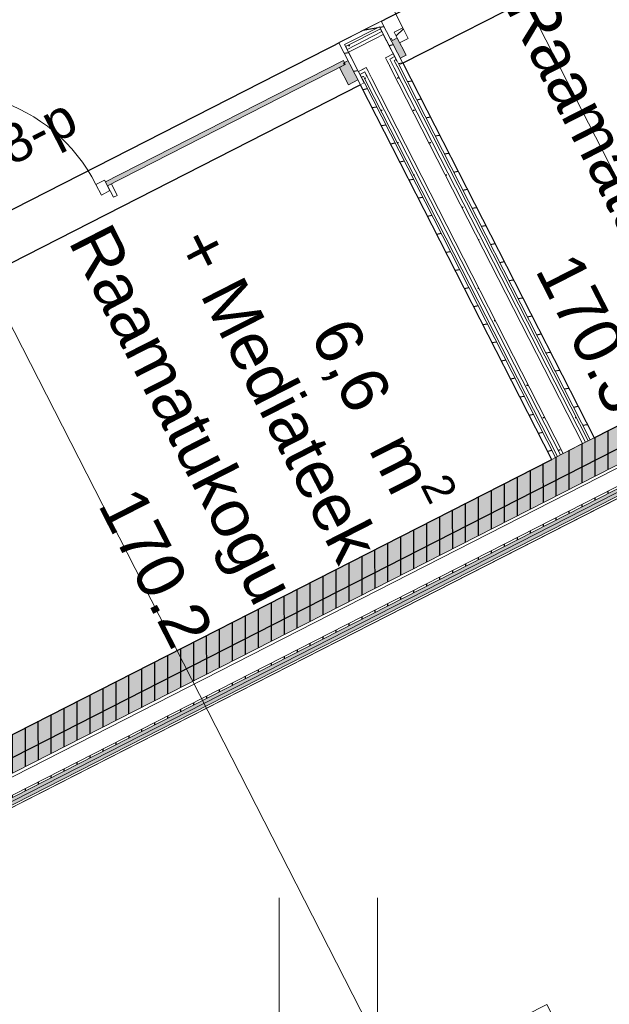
# Model space of a CAD drawing. Header units: metres. Extents: x 538891 to 1080079, y 6588829 to 13178720.
# Tile 451 of 656: x 539918.37 to 539921.11, y 6589175.6 to 6589180.17. Entities that reach past the tile are written whole.
import ezdxf

# ---------------------------------------------------------------- set-up
doc = ezdxf.new("R2010")
doc.units = ezdxf.units.M
doc.header["$LTSCALE"] = 0.4
doc.linetypes.add('DASHED', pattern=[52.916667, 26.458333, -26.458333])
doc.linetypes.add('Triple Dashed', pattern=[92.604163, 66.145831, -26.458332])
doc.layers.add('AR', color=7, linetype='Continuous')
doc.layers.add('GEO', color=7, linetype='Continuous')
doc.styles.add('Arial', font='arial.ttf')
pattern_1 = [(45, (0, 0), (-0.176776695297, 0.176776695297), []), (45, (-0.03536, 0.03536), (-0.176776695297, 0.176776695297), []), (45, (-0.0707, 0.0707), (-0.176776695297, 0.176776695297), [])]
pattern_2 = [(0, (0, 0), (0, 0.075), [1e-05, -0.07499])]
pattern_3 = [(90, (0, 0), (-0.06, 0), [])]
pattern_4 = [(10, (0, 0), (-0.015628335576, 0.0886326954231), [])]

# ---------------------------------------------------------------- blocks, each defined once
blk = doc.blocks.new('HEIN')
at = {"color": 7, "linetype": 'Continuous', "lineweight": 9}
for p, q in [((-0.4551, 0.7611), (-0.4551, -0.7611)), ((0.4551, 0.7611), (0.4551, -0.7611))]:
    blk.add_line(p, q, dxfattribs=at)

msp = doc.modelspace()

# ---------------------------------------------------------------- hatches: boundary and pattern name
at = {"layer": 'AR', "linetype": 'Continuous', "lineweight": 0}
msp.add_hatch(color=7, dxfattribs=at).paths.add_polyline_path([(539919.8966, 6589179.8679), (539919.9411, 6589179.8906), (539919.8957, 6589179.9797), (539919.8734, 6589179.9683), (539919.878, 6589179.9594), (539919.8557, 6589179.948)])

# ---------------------------------------------------------------- linework, layer by layer
at = {"layer": 'AR', "color": 7, "linetype": 'Continuous', "lineweight": 9}
for p, q in [((539920.1493, 6589180.1317), (539919.7902, 6589180.8353)), ((539919.8734, 6589179.9683), (539919.8957, 6589179.9797)), ((539919.8734, 6589179.9683), (539919.878, 6589179.9594)), ((539919.8957, 6589179.9797), (539919.9411, 6589179.8906)), ((539920.1192, 6589179.9816), (539920.1638, 6589180.0043)), ((539919.8557, 6589179.948), (539919.878, 6589179.9594)), ((539919.8557, 6589179.948), (539919.8966, 6589179.8679)), ((539919.8966, 6589179.8679), (539919.9411, 6589179.8906))]:
    msp.add_line(p, q, dxfattribs=at)
at = {"layer": 'AR', "color": 41, "linetype": 'Continuous', "lineweight": 25, "true_color": 0xecd9a6, "flags": 128}
for points in [[(539914.5975, 6589177.3813), (539922.0172, 6589181.1683), (539921.3942, 6589182.3889), (539921.1807, 6589182.2799), (539920.9988, 6589182.6362), (539921.2124, 6589182.7452), (539918.7711, 6589187.5282), (539918.5576, 6589187.4192), (539918.3757, 6589187.7755), (539918.5893, 6589187.8845), (539916.048, 6589192.8634), (539912.7248, 6589199.3744), (539905.2964, 6589195.5829), (539913.9661, 6589178.5976), (539913.9747, 6589178.602)], [(539921.0351, 6589178.2311), (539923.0036, 6589179.2358), (539922.1176, 6589180.9715), (539920.1491, 6589179.9671)], [(539917.8152, 6589176.5877), (539920.8392, 6589178.1311), (539919.9531, 6589179.8671), (539916.9289, 6589178.3242)]]:
    msp.add_lwpolyline(points, close=True, dxfattribs=at)
at = {"layer": 'AR', "color": 7, "linetype": 'Continuous', "lineweight": 9, "flags": 128}
for points in [[(539914.5975, 6589177.3813), (539922.0172, 6589181.1683), (539921.3942, 6589182.3889), (539921.1807, 6589182.2799), (539920.9988, 6589182.6362), (539921.2124, 6589182.7452), (539918.7711, 6589187.5282), (539918.5576, 6589187.4192), (539918.3757, 6589187.7755), (539918.5893, 6589187.8845), (539916.048, 6589192.8634), (539912.7248, 6589199.3744), (539905.2964, 6589195.5829), (539913.9661, 6589178.5976), (539913.9747, 6589178.602)], [(539922.0176, 6589181.1674), (539921.3942, 6589182.3889), (539920.1118, 6589181.7344), (539919.93, 6589182.0907), (539916.0241, 6589180.0971), (539916.2059, 6589179.7408), (539913.8411, 6589178.5338), (539914.4646, 6589177.3123), (539916.6334, 6589178.4193), (539916.633, 6589178.4202), (539916.8289, 6589178.5202), (539916.8294, 6589178.5193), (539919.8533, 6589180.0627), (539919.8531, 6589180.0631), (539920.0491, 6589180.1631), (539920.0492, 6589180.1628)], [(539923.0035, 6589179.2358), (539922.117, 6589180.9727), (539920.1486, 6589179.9681), (539921.0351, 6589178.2311)], [(539921.0351, 6589178.2311), (539923.0036, 6589179.2358), (539922.1176, 6589180.9715), (539920.1491, 6589179.9671)], [(539919.8733, 6589179.9795), (539919.8824, 6589179.9617), (539918.7717, 6589179.3948), (539918.7626, 6589179.4126)], [(539920.8392, 6589178.1311), (539919.9526, 6589179.868), (539916.9287, 6589178.3246), (539917.8153, 6589176.5877), (539917.6193, 6589176.4877), (539916.7328, 6589178.2246), (539914.564, 6589177.1176), (539915.4505, 6589175.3807)], [(539917.8152, 6589176.5877), (539920.8392, 6589178.1311), (539919.9531, 6589179.8671), (539916.9289, 6589178.3242)], [(539922.211, 6589172.8697), (539925.4175, 6589174.5063), (539923.14, 6589178.9686), (539915.7115, 6589175.1772), (539916.5935, 6589173.4493), (539920.4235, 6589175.4041), (539920.8154, 6589175.6041)]]:
    msp.add_lwpolyline(points, close=True, dxfattribs=at)
at = {"layer": 'AR', "color": 7, "linetype": 'Continuous', "lineweight": 9, "true_color": 0xfdf3d0, "flags": 128}
msp.add_lwpolyline([(539922.211, 6589172.8697), (539925.4175, 6589174.5063), (539923.14, 6589178.9686), (539915.7115, 6589175.1772), (539916.5935, 6589173.4493), (539920.4235, 6589175.4041), (539920.8154, 6589175.6041)], close=True, dxfattribs=at)
at = {"layer": 'AR', "color": 7, "linetype": 'Continuous', "lineweight": 9}
msp.add_arc((539918.0232, 6589179.0464), 0.79, 27.0392, 117.0392, dxfattribs=at)
at = {"layer": 'AR', "color": 7, "linetype": 'Continuous', "true_color": 0xe2f3f5}
msp.add_solid([(539919.8733, 6589179.9795), (539918.7626, 6589179.4126), (539919.8824, 6589179.9617), (539918.7717, 6589179.3948)], dxfattribs=at)

# ---------------------------------------------------------------- block references
at = {"layer": 'GEO', "color": 8, "true_color": 0x7d7d7d, "xscale": 0.5, "yscale": 0.5, "zscale": 0.5}
msp.add_blockref('HEIN', (539919.8038, 6589175.7184), dxfattribs=at)

# ---------------------------------------------------------------- texts
at = {"layer": 'AR', "color": 7, "line_spacing_factor": 1.004016, "style": 'Arial'}
for s, insert, char_height, attachment_point, rotation in [('Raamatukogu', (539920.818, 6589180.3287), 0.22, 1, 297.0398), ('SU-148-p', (539917.6701, 6589179.2221), 0.18, 4, 27.0398), ('Raamatukogu', (539918.7924, 6589179.2417), 0.22, 1, 297.0398), ('+ Mediateek', (539919.2825, 6589179.232), 0.22, 1, 297.0398), ('170.3', (539920.9551, 6589179.1096), 0.22, 1, 297.0398), ('\\A1;6,6{\\H0.9851x; } m{\\H0.9851x;\\H0.6667x;\\S2 ^ ;}', (539919.9688, 6589178.8379), 0.22, 1, 297.0398), ('170.2', (539918.9294, 6589178.0226), 0.22, 1, 297.0398)]:
    msp.add_mtext(s, dxfattribs=dict(at, insert=insert, char_height=char_height, attachment_point=attachment_point, rotation=rotation))

# ---------------------------------------------------------------- next in the draw order: wipeouts: each hides what was drawn before it
at = {"color": 255, "linetype": 'Continuous', "lineweight": 5}
for points in [[(539919.8794, 6589180.0541), (539920.0404, 6589180.1362), (539920.0313, 6589180.154), (539919.8703, 6589180.0719)], [(539920.1342, 6589180.0622), (539920.1743, 6589180.0827), (539920.1493, 6589180.1317), (539920.1092, 6589180.1112)], [(539919.9709, 6589179.8762), (539919.9618, 6589179.8941), (539919.9612, 6589179.8937), (539919.9703, 6589179.8759)], [(539918.767, 6589179.426), (539918.7269, 6589179.4056), (539918.7519, 6589179.3566), (539918.792, 6589179.377)], [(539915.7115, 6589175.1772), (539923.14, 6589178.9686), (539923.1354, 6589178.9775), (539915.707, 6589175.1861)]]:
    msp.add_wipeout(points, dxfattribs=at).dxf.layer = 'AR'

# ---------------------------------------------------------------- next in the draw order: hatches: boundary and pattern name
at = {"layer": 'AR', "linetype": 'Continuous', "lineweight": 25, "true_color": 0x808080}
h = msp.add_hatch(dxfattribs=at)
h.set_pattern_fill('WOOD_0001_1', color=8, style=0, pattern_type=2)
h.set_pattern_definition(pattern_4)
h.paths.add_polyline_path([(539919.8794, 6589180.0541), (539920.0404, 6589180.1362), (539920.0313, 6589180.154), (539919.8703, 6589180.0719)])
at = {"layer": 'AR', "linetype": 'Continuous', "lineweight": 25, "true_color": 0x848484}
h = msp.add_hatch(dxfattribs=at)
h.set_pattern_fill('ALUMINUM_0001_1', color=252, style=0, pattern_type=2)
h.set_pattern_definition(pattern_1)
h.paths.add_polyline_path([(539920.1342, 6589180.0622), (539920.1743, 6589180.0827), (539920.1493, 6589180.1317), (539920.1092, 6589180.1112)])
at = {"layer": 'AR', "linetype": 'Continuous', "lineweight": 0}
msp.add_hatch(color=7, dxfattribs=at).paths.add_polyline_path([(539920.1638, 6589180.0043), (539920.1229, 6589180.0845), (539920.1006, 6589180.0731), (539920.0961, 6589180.082), (539920.0738, 6589180.0706), (539920.1192, 6589179.9816)])
at = {"layer": 'AR', "linetype": 'Continuous', "lineweight": 25, "true_color": 0x808080}
h = msp.add_hatch(dxfattribs=at)
h.set_pattern_fill('WOOD_0001_1', color=8, style=0, pattern_type=2)
h.set_pattern_definition(pattern_4)
h.paths.add_polyline_path([(539919.9709, 6589179.8762), (539919.9618, 6589179.8941), (539919.9612, 6589179.8937), (539919.9703, 6589179.8759)])
at = {"layer": 'AR', "linetype": 'Continuous', "lineweight": 25, "true_color": 0x848484}
h = msp.add_hatch(dxfattribs=at)
h.set_pattern_fill('ALUMINUM_0001_1', color=252, style=0, pattern_type=2)
h.set_pattern_definition(pattern_1)
h.paths.add_polyline_path([(539918.767, 6589179.426), (539918.7269, 6589179.4056), (539918.7519, 6589179.3566), (539918.792, 6589179.377)])

# ---------------------------------------------------------------- next in the draw order: linework, layer by layer
at = {"layer": 'AR', "color": 7, "linetype": 'Continuous', "lineweight": 9}
for p, q in [((539920.0738, 6589180.0706), (539920.0961, 6589180.082)), ((539920.0738, 6589180.0706), (539920.1192, 6589179.9816)), ((539920.0961, 6589180.082), (539920.1006, 6589180.0731)), ((539920.1006, 6589180.0731), (539920.1229, 6589180.0845)), ((539920.1229, 6589180.0845), (539920.1638, 6589180.0043))]:
    msp.add_line(p, q, dxfattribs=at)
at = {"layer": 'AR', "color": 7, "linetype": 'Continuous', "lineweight": 9, "flags": 128}
for points in [[(539920.1342, 6589180.0622), (539920.1743, 6589180.0827), (539920.1493, 6589180.1317), (539920.1092, 6589180.1112)], [(539918.767, 6589179.426), (539918.7269, 6589179.4056), (539918.7519, 6589179.3566), (539918.792, 6589179.377)]]:
    msp.add_lwpolyline(points, close=True, dxfattribs=at)

# ---------------------------------------------------------------- next in the draw order: wipeouts: each hides what was drawn before it
at = {"color": 255, "linetype": 'Continuous', "lineweight": 5}
msp.add_wipeout([(539915.707, 6589175.1861), (539923.1354, 6589178.9775), (539923.1286, 6589178.9908), (539915.7002, 6589175.1995)], dxfattribs=at).dxf.layer = 'AR'

# ---------------------------------------------------------------- next in the draw order: hatches: boundary and pattern name
at = {"layer": 'AR', "linetype": 'Continuous', "lineweight": 25, "true_color": 0x848484}
h = msp.add_hatch(dxfattribs=at)
h.set_pattern_fill('GYPSUM_0001', color=252, style=0, pattern_type=2)
h.set_pattern_definition(pattern_2)
h.paths.add_polyline_path([(539915.707, 6589175.1861), (539923.1354, 6589178.9775), (539923.1286, 6589178.9908), (539915.7002, 6589175.1995)])

# ---------------------------------------------------------------- next in the draw order: wipeouts: each hides what was drawn before it
at = {"color": 255, "linetype": 'Continuous', "lineweight": 5}
for points in [[(539919.8839, 6589180.0452), (539920.0449, 6589180.1273), (539920.0404, 6589180.1362), (539919.8794, 6589180.0541)], [(539920.1133, 6589179.9713), (539920.1222, 6589179.9759), (539920.1176, 6589179.9848), (539920.1087, 6589179.9802)], [(539919.9618, 6589179.8941), (539919.9707, 6589179.8986), (539919.9662, 6589179.9075), (539919.9573, 6589179.903)], [(539918.7806, 6589179.3993), (539918.8079, 6589179.3459), (539918.8257, 6589179.3549), (539918.7984, 6589179.4084)]]:
    msp.add_wipeout(points, dxfattribs=at).dxf.layer = 'AR'

# ---------------------------------------------------------------- next in the draw order: hatches: boundary and pattern name
at = {"layer": 'AR', "linetype": 'Continuous', "lineweight": 25, "true_color": 0x848484}
h = msp.add_hatch(dxfattribs=at)
h.set_pattern_fill('ALUMINUM_0001_1', color=252, style=0, pattern_type=2)
h.set_pattern_definition(pattern_1)
h.paths.add_polyline_path([(539918.7806, 6589179.3993), (539918.8079, 6589179.3459), (539918.8257, 6589179.3549), (539918.7984, 6589179.4084)])

# ---------------------------------------------------------------- next in the draw order: linework, layer by layer
at = {"layer": 'AR', "color": 7, "linetype": 'Continuous', "lineweight": 9}
for p, q in [((539918.7806, 6589179.3993), (539918.7984, 6589179.4084)), ((539918.7806, 6589179.3993), (539918.8079, 6589179.3459)), ((539918.7984, 6589179.4084), (539918.8257, 6589179.3549)), ((539918.8079, 6589179.3459), (539918.8257, 6589179.3549))]:
    msp.add_line(p, q, dxfattribs=at)

# ---------------------------------------------------------------- next in the draw order: wipeouts: each hides what was drawn before it
at = {"color": 255, "linetype": 'Continuous', "lineweight": 5}
for points in [[(539920.0517, 6589180.1139), (539920.0449, 6589180.1273), (539919.8839, 6589180.0452), (539919.8908, 6589180.0318)], [(539920.1176, 6589179.9848), (539920.1108, 6589179.9981), (539920.1019, 6589179.9936), (539920.1087, 6589179.9802)], [(539919.9612, 6589179.8937), (539919.9618, 6589179.8941), (539919.9573, 6589179.903), (539919.9567, 6589179.9026)], [(539915.7002, 6589175.1995), (539923.1286, 6589178.9908), (539923.1218, 6589179.0042), (539915.6934, 6589175.2128)]]:
    msp.add_wipeout(points, dxfattribs=at).dxf.layer = 'AR'

# ---------------------------------------------------------------- next in the draw order: hatches: boundary and pattern name
at = {"layer": 'AR', "linetype": 'Continuous', "lineweight": 25, "true_color": 0x848484}
h = msp.add_hatch(dxfattribs=at)
h.set_pattern_fill('GYPSUM_0001', color=252, style=0, pattern_type=2)
h.set_pattern_definition(pattern_2)
h.paths.add_polyline_path([(539920.0517, 6589180.1139), (539920.0449, 6589180.1273), (539919.8839, 6589180.0452), (539919.8908, 6589180.0318)])
h = msp.add_hatch(dxfattribs=at)
h.set_pattern_fill('GYPSUM_0001', color=252, style=0, pattern_type=2)
h.set_pattern_definition(pattern_2)
h.paths.add_polyline_path([(539920.1176, 6589179.9848), (539920.1108, 6589179.9981), (539920.1019, 6589179.9936), (539920.1087, 6589179.9802)])
h = msp.add_hatch(dxfattribs=at)
h.set_pattern_fill('GYPSUM_0001', color=252, style=0, pattern_type=2)
h.set_pattern_definition(pattern_2)
h.paths.add_polyline_path([(539915.7002, 6589175.1995), (539923.1286, 6589178.9908), (539923.1218, 6589179.0042), (539915.6934, 6589175.2128)])

# ---------------------------------------------------------------- next in the draw order: wipeouts: each hides what was drawn before it
at = {"color": 255, "linetype": 'Continuous', "lineweight": 5}
msp.add_wipeout([(539919.9662, 6589179.9075), (539919.9796, 6589179.9143), (539919.9727, 6589179.9277), (539919.9594, 6589179.9209)], dxfattribs=at).dxf.layer = 'AR'

# ---------------------------------------------------------------- next in the draw order: hatches: boundary and pattern name
at = {"layer": 'AR', "linetype": 'Continuous', "lineweight": 25, "true_color": 0x848484}
h = msp.add_hatch(dxfattribs=at)
h.set_pattern_fill('GYPSUM_0001', color=252, style=0, pattern_type=2)
h.set_pattern_definition(pattern_2)
h.paths.add_polyline_path([(539919.9662, 6589179.9075), (539919.9796, 6589179.9143), (539919.9727, 6589179.9277), (539919.9594, 6589179.9209)])

# ---------------------------------------------------------------- next in the draw order: wipeouts: each hides what was drawn before it
at = {"color": 255, "linetype": 'Continuous', "lineweight": 5}
for points in [[(539920.0585, 6589180.1006), (539920.0517, 6589180.1139), (539919.8908, 6589180.0318), (539919.8976, 6589180.0184)], [(539920.0954, 6589179.9734), (539920.1087, 6589179.9802), (539920.1019, 6589179.9936), (539920.0885, 6589179.9868)], [(539915.6934, 6589175.2128), (539923.1218, 6589179.0042), (539923.1172, 6589179.0131), (539915.6888, 6589175.2217)]]:
    msp.add_wipeout(points, dxfattribs=at).dxf.layer = 'AR'

# ---------------------------------------------------------------- next in the draw order: hatches: boundary and pattern name
at = {"layer": 'AR', "linetype": 'Continuous', "lineweight": 25, "true_color": 0x848484}
h = msp.add_hatch(dxfattribs=at)
h.set_pattern_fill('GYPSUM_0001', color=252, style=0, pattern_type=2)
h.set_pattern_definition(pattern_2)
h.paths.add_polyline_path([(539920.0585, 6589180.1006), (539920.0517, 6589180.1139), (539919.8908, 6589180.0318), (539919.8976, 6589180.0184)])
h = msp.add_hatch(dxfattribs=at)
h.set_pattern_fill('GYPSUM_0001', color=252, style=0, pattern_type=2)
h.set_pattern_definition(pattern_2)
h.paths.add_polyline_path([(539920.0954, 6589179.9734), (539920.1087, 6589179.9802), (539920.1019, 6589179.9936), (539920.0885, 6589179.9868)])
h = msp.add_hatch(dxfattribs=at)
h.set_pattern_fill('PLYWOOD_0001', color=252, style=0, pattern_type=2)
h.set_pattern_definition(pattern_3)
h.paths.add_polyline_path([(539915.6934, 6589175.2128), (539923.1218, 6589179.0042), (539923.1172, 6589179.0131), (539915.6888, 6589175.2217)])

# ---------------------------------------------------------------- next in the draw order: wipeouts: each hides what was drawn before it
at = {"color": 255, "linetype": 'Continuous', "lineweight": 5}
msp.add_wipeout([(539919.9567, 6589179.9026), (539919.9662, 6589179.9075), (539919.9594, 6589179.9209), (539919.9498, 6589179.916)], dxfattribs=at).dxf.layer = 'AR'

# ---------------------------------------------------------------- next in the draw order: hatches: boundary and pattern name
at = {"layer": 'AR', "linetype": 'Continuous', "lineweight": 25, "true_color": 0x848484}
h = msp.add_hatch(dxfattribs=at)
h.set_pattern_fill('GYPSUM_0001', color=252, style=0, pattern_type=2)
h.set_pattern_definition(pattern_2)
h.paths.add_polyline_path([(539919.9567, 6589179.9026), (539919.9662, 6589179.9075), (539919.9594, 6589179.9209), (539919.9498, 6589179.916)])

# ---------------------------------------------------------------- next in the draw order: wipeouts: each hides what was drawn before it
at = {"color": 255, "linetype": 'Continuous', "lineweight": 5}
for points in [[(539920.1108, 6589179.9981), (539920.104, 6589180.0115), (539920.0817, 6589180.0001), (539920.0885, 6589179.9868)], [(539915.6888, 6589175.2217), (539923.1172, 6589179.0131), (539923.0831, 6589179.0799), (539915.6547, 6589175.2885)]]:
    msp.add_wipeout(points, dxfattribs=at).dxf.layer = 'AR'

# ---------------------------------------------------------------- next in the draw order: hatches: boundary and pattern name
at = {"layer": 'AR', "linetype": 'Continuous', "lineweight": 25, "true_color": 0x848484}
h = msp.add_hatch(dxfattribs=at)
h.set_pattern_fill('GYPSUM_0001', color=252, style=0, pattern_type=2)
h.set_pattern_definition(pattern_2)
h.paths.add_polyline_path([(539920.1108, 6589179.9981), (539920.104, 6589180.0115), (539920.0817, 6589180.0001), (539920.0885, 6589179.9868)])
h = msp.add_hatch(dxfattribs=at)
h.set_pattern_fill('PLYWOOD_0001', color=252, style=0, pattern_type=2)
h.set_pattern_definition(pattern_3)
h.paths.add_polyline_path([(539923.0036, 6589179.2358), (539915.5752, 6589175.4444), (539915.6479, 6589175.3019), (539923.0763, 6589179.0933)])

# ---------------------------------------------------------------- next in the draw order: linework, layer by layer
at = {"layer": 'AR', "color": 7, "linetype": 'Continuous', "lineweight": 9}
for p, q in [((539923.0036, 6589179.2358), (539915.5752, 6589175.4444)), ((539915.6479, 6589175.3019), (539923.0763, 6589179.0933)), ((539915.6547, 6589175.2885), (539923.0831, 6589179.0799)), ((539915.6888, 6589175.2217), (539923.1172, 6589179.0131)), ((539915.6934, 6589175.2128), (539923.1218, 6589179.0042)), ((539915.7002, 6589175.1995), (539923.1286, 6589178.9908)), ((539915.707, 6589175.1861), (539923.1354, 6589178.9775)), ((539915.7115, 6589175.1772), (539923.14, 6589178.9686))]:
    msp.add_line(p, q, dxfattribs=at)
at = {"layer": 'AR', "color": 254, "linetype": 'Continuous', "true_color": 0xcccccc}
msp.add_solid([(539923.0036, 6589179.2358), (539915.5752, 6589175.4444), (539923.0763, 6589179.0933), (539915.6479, 6589175.3019)], dxfattribs=at)

# ---------------------------------------------------------------- next in the draw order: wipeouts: each hides what was drawn before it
at = {"color": 255, "linetype": 'Continuous', "lineweight": 5}
msp.add_wipeout([(539919.9727, 6589179.9277), (539919.9861, 6589179.9345), (539919.9793, 6589179.9479), (539919.9659, 6589179.941)], dxfattribs=at).dxf.layer = 'AR'

# ---------------------------------------------------------------- next in the draw order: hatches: boundary and pattern name
at = {"layer": 'AR', "linetype": 'Continuous', "lineweight": 25, "true_color": 0x848484}
h = msp.add_hatch(dxfattribs=at)
h.set_pattern_fill('GYPSUM_0001', color=252, style=0, pattern_type=2)
h.set_pattern_definition(pattern_2)
h.paths.add_polyline_path([(539919.9727, 6589179.9277), (539919.9861, 6589179.9345), (539919.9793, 6589179.9479), (539919.9659, 6589179.941)])

# ---------------------------------------------------------------- next in the draw order: wipeouts: each hides what was drawn before it
at = {"color": 255, "linetype": 'Continuous', "lineweight": 5}
msp.add_wipeout([(539920.0752, 6589179.9799), (539920.0885, 6589179.9868), (539920.0817, 6589180.0001), (539920.0684, 6589179.9933)], dxfattribs=at).dxf.layer = 'AR'

# ---------------------------------------------------------------- next in the draw order: hatches: boundary and pattern name
at = {"layer": 'AR', "linetype": 'Continuous', "lineweight": 25, "true_color": 0x848484}
h = msp.add_hatch(dxfattribs=at)
h.set_pattern_fill('GYPSUM_0001', color=252, style=0, pattern_type=2)
h.set_pattern_definition(pattern_2)
h.paths.add_polyline_path([(539920.0752, 6589179.9799), (539920.0885, 6589179.9868), (539920.0817, 6589180.0001), (539920.0684, 6589179.9933)])

# ---------------------------------------------------------------- next in the draw order: wipeouts: each hides what was drawn before it
at = {"color": 255, "linetype": 'Continuous', "lineweight": 5}
msp.add_wipeout([(539919.9498, 6589179.916), (539919.9727, 6589179.9277), (539919.9659, 6589179.941), (539919.943, 6589179.9294)], dxfattribs=at).dxf.layer = 'AR'

# ---------------------------------------------------------------- next in the draw order: hatches: boundary and pattern name
at = {"layer": 'AR', "linetype": 'Continuous', "lineweight": 25, "true_color": 0x848484}
h = msp.add_hatch(dxfattribs=at)
h.set_pattern_fill('GYPSUM_0001', color=252, style=0, pattern_type=2)
h.set_pattern_definition(pattern_2)
h.paths.add_polyline_path([(539919.9498, 6589179.916), (539919.9727, 6589179.9277), (539919.9659, 6589179.941), (539919.943, 6589179.9294)])

# ---------------------------------------------------------------- next in the draw order: wipeouts: each hides what was drawn before it
at = {"color": 255, "linetype": 'Continuous', "lineweight": 5}
msp.add_wipeout([(539920.104, 6589180.0115), (539920.0585, 6589180.1006), (539920.0229, 6589180.0824), (539920.0684, 6589179.9933)], dxfattribs=at).dxf.layer = 'AR'

# ---------------------------------------------------------------- next in the draw order: wipeouts: each hides what was drawn before it
msp.add_wipeout([(539919.9793, 6589179.9479), (539920.0684, 6589179.9933), (539920.0229, 6589180.0824), (539919.9338, 6589180.0369)], dxfattribs=at).dxf.layer = 'AR'

# ---------------------------------------------------------------- next in the draw order: wipeouts: each hides what was drawn before it
for points in [[(539920.0313, 6589180.154), (539920.0404, 6589180.1362), (539920.1313, 6589179.958), (539920.1491, 6589179.9671), (539920.0491, 6589180.1631)], [(539919.943, 6589179.9294), (539919.9793, 6589179.9479), (539919.9338, 6589180.0369), (539919.8976, 6589180.0184)]]:
    msp.add_wipeout(points, dxfattribs=at).dxf.layer = 'AR'

# ---------------------------------------------------------------- next in the draw order: hatches: boundary and pattern name
at = {"layer": 'AR', "linetype": 'Continuous', "lineweight": 25, "true_color": 0x808080}
h = msp.add_hatch(dxfattribs=at)
h.set_pattern_fill('WOOD_0001_1', color=8, style=0, pattern_type=2)
h.set_pattern_definition(pattern_4)
h.paths.add_polyline_path([(539920.0313, 6589180.154), (539920.0404, 6589180.1362), (539920.1313, 6589179.958), (539920.1491, 6589179.9671), (539920.0491, 6589180.1631)])

# ---------------------------------------------------------------- next in the draw order: linework, layer by layer
at = {"layer": 'AR', "color": 7, "linetype": 'Continuous', "lineweight": 9}
for p, q in [((539920.0313, 6589180.154), (539920.0491, 6589180.1631)), ((539920.0313, 6589180.154), (539920.0491, 6589180.1631)), ((539920.1491, 6589179.9671), (539920.0491, 6589180.1631)), ((539920.1491, 6589179.9671), (539920.0491, 6589180.1631)), ((539920.0404, 6589180.1362), (539920.1313, 6589179.958)), ((539920.0585, 6589180.1006), (539920.0229, 6589180.0824)), ((539920.0684, 6589179.9933), (539920.104, 6589180.0115)), ((539920.0752, 6589179.9799), (539920.0684, 6589179.9933)), ((539920.0885, 6589179.9868), (539920.1108, 6589179.9981)), ((539920.0954, 6589179.9734), (539920.0885, 6589179.9868)), ((539920.1087, 6589179.9802), (539920.1176, 6589179.9848)), ((539920.1133, 6589179.9713), (539920.1087, 6589179.9802)), ((539920.1313, 6589179.958), (539920.1491, 6589179.9671))]:
    msp.add_line(p, q, dxfattribs=at)

# ---------------------------------------------------------------- next in the draw order: wipeouts: each hides what was drawn before it
at = {"color": 255, "linetype": 'Continuous', "lineweight": 5}
msp.add_wipeout([(539919.8525, 6589180.0628), (539919.9525, 6589179.8668), (539919.9703, 6589179.8759), (539919.8794, 6589180.0541), (539919.8703, 6589180.0719)], dxfattribs=at).dxf.layer = 'AR'

# ---------------------------------------------------------------- next in the draw order: hatches: boundary and pattern name
at = {"layer": 'AR', "linetype": 'Continuous', "lineweight": 25, "true_color": 0x808080}
h = msp.add_hatch(dxfattribs=at)
h.set_pattern_fill('WOOD_0001_1', color=8, style=0, pattern_type=2)
h.set_pattern_definition(pattern_4)
h.paths.add_polyline_path([(539919.8525, 6589180.0628), (539919.9525, 6589179.8668), (539919.9703, 6589179.8759), (539919.8794, 6589180.0541), (539919.8703, 6589180.0719)])

# ---------------------------------------------------------------- next in the draw order: linework, layer by layer
at = {"layer": 'AR', "color": 7, "linetype": 'Continuous', "lineweight": 9}
for p, q in [((539920.0313, 6589180.154), (539919.8703, 6589180.0719)), ((539920.0404, 6589180.1362), (539919.8794, 6589180.0541)), ((539920.0449, 6589180.1273), (539919.8839, 6589180.0452)), ((539920.0517, 6589180.1139), (539919.8908, 6589180.0318)), ((539919.8703, 6589180.0719), (539919.8525, 6589180.0628)), ((539919.8703, 6589180.0719), (539919.8525, 6589180.0628)), ((539919.9525, 6589179.8668), (539919.8525, 6589180.0628)), ((539919.9525, 6589179.8668), (539919.8525, 6589180.0628)), ((539920.0229, 6589180.0824), (539919.9338, 6589180.0369)), ((539919.8794, 6589180.0541), (539919.9703, 6589179.8759)), ((539919.9338, 6589180.0369), (539919.8976, 6589180.0184)), ((539919.943, 6589179.9294), (539919.9793, 6589179.9479)), ((539919.9498, 6589179.916), (539919.9727, 6589179.9277)), ((539919.9727, 6589179.9277), (539919.9796, 6589179.9143)), ((539919.9793, 6589179.9479), (539919.9861, 6589179.9345)), ((539919.9703, 6589179.8759), (539919.9525, 6589179.8668)), ((539919.9567, 6589179.9026), (539919.9662, 6589179.9075)), ((539919.9612, 6589179.8937), (539919.9618, 6589179.8941)), ((539919.9618, 6589179.8941), (539919.9709, 6589179.8762)), ((539919.9662, 6589179.9075), (539919.9707, 6589179.8986))]:
    msp.add_line(p, q, dxfattribs=at)

# ---------------------------------------------------------------- next in the draw order: wipeouts: each hides what was drawn before it
at = {"color": 255, "linetype": 'Continuous', "lineweight": 5}
msp.add_wipeout([(539920.1224, 6589179.9535), (539920.1313, 6589179.958), (539920.1222, 6589179.9759), (539920.1133, 6589179.9713)], dxfattribs=at).dxf.layer = 'AR'

# ---------------------------------------------------------------- next in the draw order: wipeouts: each hides what was drawn before it
msp.add_wipeout([(539920.109, 6589179.9467), (539920.1224, 6589179.9535), (539920.1133, 6589179.9713), (539920.0999, 6589179.9645)], dxfattribs=at).dxf.layer = 'AR'

# ---------------------------------------------------------------- next in the draw order: hatches: boundary and pattern name
at = {"layer": 'AR', "linetype": 'Continuous', "lineweight": 25, "true_color": 0x848484}
h = msp.add_hatch(dxfattribs=at)
h.set_pattern_fill('GYPSUM_0001', color=252, style=0, pattern_type=2)
h.set_pattern_definition(pattern_2)
h.paths.add_polyline_path([(539920.109, 6589179.9467), (539920.1224, 6589179.9535), (539920.1133, 6589179.9713), (539920.0999, 6589179.9645)])

# ---------------------------------------------------------------- next in the draw order: wipeouts: each hides what was drawn before it
at = {"color": 255, "linetype": 'Continuous', "lineweight": 5}
msp.add_wipeout([(539920.0956, 6589179.9399), (539920.109, 6589179.9467), (539920.0999, 6589179.9645), (539920.0865, 6589179.9577)], dxfattribs=at).dxf.layer = 'AR'

# ---------------------------------------------------------------- next in the draw order: hatches: boundary and pattern name
at = {"layer": 'AR', "linetype": 'Continuous', "lineweight": 25, "true_color": 0x848484}
h = msp.add_hatch(dxfattribs=at)
h.set_pattern_fill('GYPSUM_0001', color=252, style=0, pattern_type=2)
h.set_pattern_definition(pattern_2)
h.paths.add_polyline_path([(539920.0956, 6589179.9399), (539920.109, 6589179.9467), (539920.0999, 6589179.9645), (539920.0865, 6589179.9577)])

# ---------------------------------------------------------------- next in the draw order: wipeouts: each hides what was drawn before it
at = {"color": 255, "linetype": 'Continuous', "lineweight": 5}
msp.add_wipeout([(539920.0066, 6589179.8944), (539920.0956, 6589179.9399), (539920.0865, 6589179.9577), (539919.9975, 6589179.9122)], dxfattribs=at).dxf.layer = 'AR'

# ---------------------------------------------------------------- next in the draw order: wipeouts: each hides what was drawn before it
for points in [[(539920.0999, 6589179.9645), (539920.1133, 6589179.9713), (539920.1087, 6589179.9802), (539920.0954, 6589179.9734)], [(539919.9932, 6589179.8876), (539920.0066, 6589179.8944), (539919.9975, 6589179.9122), (539919.9841, 6589179.9054)]]:
    msp.add_wipeout(points, dxfattribs=at).dxf.layer = 'AR'

# ---------------------------------------------------------------- next in the draw order: hatches: boundary and pattern name
at = {"layer": 'AR', "linetype": 'Continuous', "lineweight": 25, "true_color": 0x848484}
h = msp.add_hatch(dxfattribs=at)
h.set_pattern_fill('GYPSUM_0001', color=252, style=0, pattern_type=2)
h.set_pattern_definition(pattern_2)
h.paths.add_polyline_path([(539920.0999, 6589179.9645), (539920.1133, 6589179.9713), (539920.1087, 6589179.9802), (539920.0954, 6589179.9734)])
h = msp.add_hatch(dxfattribs=at)
h.set_pattern_fill('GYPSUM_0001', color=252, style=0, pattern_type=2)
h.set_pattern_definition(pattern_2)
h.paths.add_polyline_path([(539919.9932, 6589179.8876), (539920.0066, 6589179.8944), (539919.9975, 6589179.9122), (539919.9841, 6589179.9054)])

# ---------------------------------------------------------------- next in the draw order: wipeouts: each hides what was drawn before it
at = {"color": 255, "linetype": 'Continuous', "lineweight": 5}
for points in [[(539920.0865, 6589179.9577), (539920.0999, 6589179.9645), (539920.0954, 6589179.9734), (539920.082, 6589179.9666)], [(539919.9798, 6589179.8808), (539919.9932, 6589179.8876), (539919.9841, 6589179.9054), (539919.9707, 6589179.8986)]]:
    msp.add_wipeout(points, dxfattribs=at).dxf.layer = 'AR'

# ---------------------------------------------------------------- next in the draw order: hatches: boundary and pattern name
at = {"layer": 'AR', "linetype": 'Continuous', "lineweight": 25, "true_color": 0x848484}
h = msp.add_hatch(dxfattribs=at)
h.set_pattern_fill('GYPSUM_0001', color=252, style=0, pattern_type=2)
h.set_pattern_definition(pattern_2)
h.paths.add_polyline_path([(539920.0865, 6589179.9577), (539920.0999, 6589179.9645), (539920.0954, 6589179.9734), (539920.082, 6589179.9666)])
h = msp.add_hatch(dxfattribs=at)
h.set_pattern_fill('GYPSUM_0001', color=252, style=0, pattern_type=2)
h.set_pattern_definition(pattern_2)
h.paths.add_polyline_path([(539919.9798, 6589179.8808), (539919.9932, 6589179.8876), (539919.9841, 6589179.9054), (539919.9707, 6589179.8986)])

# ---------------------------------------------------------------- next in the draw order: wipeouts: each hides what was drawn before it
at = {"color": 255, "linetype": 'Continuous', "lineweight": 5}
msp.add_wipeout([(539919.9709, 6589179.8762), (539919.9798, 6589179.8808), (539919.9707, 6589179.8986), (539919.9618, 6589179.8941)], dxfattribs=at).dxf.layer = 'AR'

# ---------------------------------------------------------------- next in the draw order: wipeouts: each hides what was drawn before it
msp.add_wipeout([(539919.9975, 6589179.9122), (539920.0865, 6589179.9577), (539920.082, 6589179.9666), (539919.9929, 6589179.9211)], dxfattribs=at).dxf.layer = 'AR'

# ---------------------------------------------------------------- next in the draw order: wipeouts: each hides what was drawn before it
for points in [[(539920.082, 6589179.9666), (539920.0954, 6589179.9734), (539920.0885, 6589179.9868), (539920.0752, 6589179.9799)], [(539919.9841, 6589179.9054), (539919.9975, 6589179.9122), (539919.9929, 6589179.9211), (539919.9796, 6589179.9143)]]:
    msp.add_wipeout(points, dxfattribs=at).dxf.layer = 'AR'

# ---------------------------------------------------------------- next in the draw order: hatches: boundary and pattern name
at = {"layer": 'AR', "linetype": 'Continuous', "lineweight": 25, "true_color": 0x848484}
h = msp.add_hatch(dxfattribs=at)
h.set_pattern_fill('GYPSUM_0001', color=252, style=0, pattern_type=2)
h.set_pattern_definition(pattern_2)
h.paths.add_polyline_path([(539920.082, 6589179.9666), (539920.0954, 6589179.9734), (539920.0885, 6589179.9868), (539920.0752, 6589179.9799)])
h = msp.add_hatch(dxfattribs=at)
h.set_pattern_fill('GYPSUM_0001', color=252, style=0, pattern_type=2)
h.set_pattern_definition(pattern_2)
h.paths.add_polyline_path([(539919.9841, 6589179.9054), (539919.9975, 6589179.9122), (539919.9929, 6589179.9211), (539919.9796, 6589179.9143)])

# ---------------------------------------------------------------- next in the draw order: wipeouts: each hides what was drawn before it
at = {"color": 255, "linetype": 'Continuous', "lineweight": 5}
msp.add_wipeout([(539919.9707, 6589179.8986), (539919.9841, 6589179.9054), (539919.9796, 6589179.9143), (539919.9662, 6589179.9075)], dxfattribs=at).dxf.layer = 'AR'

# ---------------------------------------------------------------- next in the draw order: hatches: boundary and pattern name
at = {"layer": 'AR', "linetype": 'Continuous', "lineweight": 25, "true_color": 0x848484}
h = msp.add_hatch(dxfattribs=at)
h.set_pattern_fill('GYPSUM_0001', color=252, style=0, pattern_type=2)
h.set_pattern_definition(pattern_2)
h.paths.add_polyline_path([(539919.9707, 6589179.8986), (539919.9841, 6589179.9054), (539919.9796, 6589179.9143), (539919.9662, 6589179.9075)])

# ---------------------------------------------------------------- next in the draw order: wipeouts: each hides what was drawn before it
at = {"color": 255, "linetype": 'Continuous', "lineweight": 5}
for points in [[(539919.9929, 6589179.9211), (539920.082, 6589179.9666), (539920.0752, 6589179.9799), (539919.9861, 6589179.9345)], [(539919.9531, 6589179.8671), (539920.8392, 6589178.1311), (539920.857, 6589178.1402), (539919.9709, 6589179.8762)]]:
    msp.add_wipeout(points, dxfattribs=at).dxf.layer = 'AR'

# ---------------------------------------------------------------- next in the draw order: hatches: boundary and pattern name
at = {"layer": 'AR', "linetype": 'Continuous', "lineweight": 25, "true_color": 0x808080}
h = msp.add_hatch(dxfattribs=at)
h.set_pattern_fill('WOOD_0001_1', color=8, style=0, pattern_type=2)
h.set_pattern_definition(pattern_4)
h.paths.add_polyline_path([(539919.9531, 6589179.8671), (539920.8392, 6589178.1311), (539920.857, 6589178.1402), (539919.9709, 6589179.8762)])

# ---------------------------------------------------------------- next in the draw order: wipeouts: each hides what was drawn before it
at = {"color": 255, "linetype": 'Continuous', "lineweight": 5}
msp.add_wipeout([(539919.9796, 6589179.9143), (539919.9929, 6589179.9211), (539919.9861, 6589179.9345), (539919.9727, 6589179.9277)], dxfattribs=at).dxf.layer = 'AR'

# ---------------------------------------------------------------- next in the draw order: hatches: boundary and pattern name
at = {"layer": 'AR', "linetype": 'Continuous', "lineweight": 25, "true_color": 0x848484}
h = msp.add_hatch(dxfattribs=at)
h.set_pattern_fill('GYPSUM_0001', color=252, style=0, pattern_type=2)
h.set_pattern_definition(pattern_2)
h.paths.add_polyline_path([(539919.9796, 6589179.9143), (539919.9929, 6589179.9211), (539919.9861, 6589179.9345), (539919.9727, 6589179.9277)])

# ---------------------------------------------------------------- next in the draw order: wipeouts: each hides what was drawn before it
at = {"color": 255, "linetype": 'Continuous', "lineweight": 5}
msp.add_wipeout([(539919.9709, 6589179.8762), (539920.857, 6589178.1402), (539920.8659, 6589178.1447), (539919.9798, 6589179.8808)], dxfattribs=at).dxf.layer = 'AR'

# ---------------------------------------------------------------- next in the draw order: wipeouts: each hides what was drawn before it
for points in [[(539919.9861, 6589179.9345), (539920.0752, 6589179.9799), (539920.0684, 6589179.9933), (539919.9793, 6589179.9479)], [(539919.9798, 6589179.8808), (539920.8659, 6589178.1447), (539920.8792, 6589178.1516), (539919.9932, 6589179.8876)]]:
    msp.add_wipeout(points, dxfattribs=at).dxf.layer = 'AR'

# ---------------------------------------------------------------- next in the draw order: hatches: boundary and pattern name
at = {"layer": 'AR', "linetype": 'Continuous', "lineweight": 25, "true_color": 0x848484}
h = msp.add_hatch(dxfattribs=at)
h.set_pattern_fill('GYPSUM_0001', color=252, style=0, pattern_type=2)
h.set_pattern_definition(pattern_2)
h.paths.add_polyline_path([(539919.9798, 6589179.8808), (539920.8659, 6589178.1447), (539920.8792, 6589178.1516), (539919.9932, 6589179.8876)])

# ---------------------------------------------------------------- next in the draw order: linework, layer by layer
at = {"layer": 'AR', "color": 7, "linetype": 'Continuous', "lineweight": 9}
msp.add_line((539920.0752, 6589179.9799), (539920.0684, 6589179.9933), dxfattribs=at)

# ---------------------------------------------------------------- next in the draw order: wipeouts: each hides what was drawn before it
at = {"color": 255, "linetype": 'Continuous', "lineweight": 5}
msp.add_wipeout([(539919.9932, 6589179.8876), (539920.8792, 6589178.1516), (539920.8926, 6589178.1584), (539920.0066, 6589179.8944)], dxfattribs=at).dxf.layer = 'AR'

# ---------------------------------------------------------------- next in the draw order: hatches: boundary and pattern name
at = {"layer": 'AR', "linetype": 'Continuous', "lineweight": 25, "true_color": 0x848484}
h = msp.add_hatch(dxfattribs=at)
h.set_pattern_fill('GYPSUM_0001', color=252, style=0, pattern_type=2)
h.set_pattern_definition(pattern_2)
h.paths.add_polyline_path([(539919.9932, 6589179.8876), (539920.8792, 6589178.1516), (539920.8926, 6589178.1584), (539920.0066, 6589179.8944)])

# ---------------------------------------------------------------- next in the draw order: linework, layer by layer
at = {"layer": 'AR', "color": 7, "linetype": 'Continuous', "lineweight": 9}
for p, q in [((539919.9727, 6589179.9277), (539919.9796, 6589179.9143)), ((539919.9618, 6589179.8941), (539919.9709, 6589179.8762)), ((539919.9662, 6589179.9075), (539919.9707, 6589179.8986)), ((539919.9707, 6589179.8986), (539919.9798, 6589179.8808))]:
    msp.add_line(p, q, dxfattribs=at)

# ---------------------------------------------------------------- next in the draw order: wipeouts: each hides what was drawn before it
at = {"color": 255, "linetype": 'Continuous', "lineweight": 5}
msp.add_wipeout([(539921.0351, 6589178.2311), (539920.1491, 6589179.9671), (539920.1313, 6589179.958), (539921.0173, 6589178.222)], dxfattribs=at).dxf.layer = 'AR'

# ---------------------------------------------------------------- next in the draw order: hatches: boundary and pattern name
at = {"layer": 'AR', "linetype": 'Continuous', "lineweight": 25, "true_color": 0x808080}
h = msp.add_hatch(dxfattribs=at)
h.set_pattern_fill('WOOD_0001_1', color=8, style=0, pattern_type=2)
h.set_pattern_definition(pattern_4)
h.paths.add_polyline_path([(539921.0351, 6589178.2311), (539920.1491, 6589179.9671), (539920.1313, 6589179.958), (539921.0173, 6589178.222)])

# ---------------------------------------------------------------- next in the draw order: wipeouts: each hides what was drawn before it
at = {"color": 255, "linetype": 'Continuous', "lineweight": 5}
msp.add_wipeout([(539921.0173, 6589178.222), (539920.1313, 6589179.958), (539920.1224, 6589179.9535), (539921.0084, 6589178.2175)], dxfattribs=at).dxf.layer = 'AR'

# ---------------------------------------------------------------- next in the draw order: wipeouts: each hides what was drawn before it
msp.add_wipeout([(539921.0084, 6589178.2175), (539920.1224, 6589179.9535), (539920.109, 6589179.9467), (539920.995, 6589178.2107)], dxfattribs=at).dxf.layer = 'AR'

# ---------------------------------------------------------------- next in the draw order: hatches: boundary and pattern name
at = {"layer": 'AR', "linetype": 'Continuous', "lineweight": 25, "true_color": 0x848484}
h = msp.add_hatch(dxfattribs=at)
h.set_pattern_fill('GYPSUM_0001', color=252, style=0, pattern_type=2)
h.set_pattern_definition(pattern_2)
h.paths.add_polyline_path([(539921.0084, 6589178.2175), (539920.1224, 6589179.9535), (539920.109, 6589179.9467), (539920.995, 6589178.2107)])

# ---------------------------------------------------------------- next in the draw order: linework, layer by layer
at = {"layer": 'AR', "color": 7, "linetype": 'Continuous', "lineweight": 9}
for p, q in [((539920.0954, 6589179.9734), (539920.0885, 6589179.9868)), ((539920.1133, 6589179.9713), (539920.1087, 6589179.9802))]:
    msp.add_line(p, q, dxfattribs=at)

# ---------------------------------------------------------------- next in the draw order: wipeouts: each hides what was drawn before it
at = {"color": 255, "linetype": 'Continuous', "lineweight": 5}
msp.add_wipeout([(539920.995, 6589178.2107), (539920.109, 6589179.9467), (539920.0956, 6589179.9399), (539920.9817, 6589178.2038)], dxfattribs=at).dxf.layer = 'AR'

# ---------------------------------------------------------------- next in the draw order: hatches: boundary and pattern name
at = {"layer": 'AR', "linetype": 'Continuous', "lineweight": 25, "true_color": 0x848484}
h = msp.add_hatch(dxfattribs=at)
h.set_pattern_fill('GYPSUM_0001', color=252, style=0, pattern_type=2)
h.set_pattern_definition(pattern_2)
h.paths.add_polyline_path([(539920.995, 6589178.2107), (539920.109, 6589179.9467), (539920.0956, 6589179.9399), (539920.9817, 6589178.2038)])

# ---------------------------------------------------------------- next in the draw order: linework, layer by layer
at = {"layer": 'AR', "color": 7, "linetype": 'Continuous', "lineweight": 9}
for p, q in [((539920.082, 6589179.9666), (539920.0752, 6589179.9799)), ((539920.0999, 6589179.9645), (539920.0954, 6589179.9734)), ((539921.0084, 6589178.2175), (539921.0173, 6589178.222)), ((539921.0173, 6589178.222), (539921.0351, 6589178.2311))]:
    msp.add_line(p, q, dxfattribs=at)

# ---------------------------------------------------------------- next in the draw order: wipeouts: each hides what was drawn before it
at = {"color": 255, "linetype": 'Continuous', "lineweight": 5}
msp.add_wipeout([(539920.0066, 6589179.8944), (539920.8926, 6589178.1584), (539920.9817, 6589178.2038), (539920.0956, 6589179.9399)], dxfattribs=at).dxf.layer = 'AR'

# ---------------------------------------------------------------- next in the draw order: linework, layer by layer
at = {"layer": 'AR', "color": 251, "linetype": 'Triple Dashed', "lineweight": 9, "true_color": 0x575757}
for p, q in [((539927.2335, 6589167.4947), (539886.3887, 6589247.5197)), ((539924.7307, 6589166.2173), (539883.8858, 6589246.2422))]:
    msp.add_line(p, q, dxfattribs=at)
at = {"layer": 'AR', "color": 235, "linetype": 'DASHED', "lineweight": 25, "true_color": 0xa6447a}
msp.add_line((539915.4282, 6589175.2631), (539924.988, 6589180.1424), dxfattribs=at)
at = {"layer": 'AR', "color": 7, "linetype": 'Continuous', "lineweight": 9}
for p, q in [((539920.1224, 6589179.9535), (539920.1133, 6589179.9713)), ((539919.9793, 6589179.9479), (539919.9861, 6589179.9345)), ((539919.9861, 6589179.9345), (539919.9929, 6589179.9211)), ((539920.0865, 6589179.9577), (539920.082, 6589179.9666)), ((539920.0956, 6589179.9399), (539920.0865, 6589179.9577)), ((539920.9817, 6589178.2038), (539920.0956, 6589179.9399)), ((539920.109, 6589179.9467), (539920.0999, 6589179.9645)), ((539920.995, 6589178.2107), (539920.109, 6589179.9467)), ((539921.0084, 6589178.2175), (539920.1224, 6589179.9535)), ((539921.0173, 6589178.222), (539920.1313, 6589179.958)), ((539921.0351, 6589178.2311), (539920.1491, 6589179.9671)), ((539919.9709, 6589179.8762), (539920.857, 6589178.1402)), ((539919.9796, 6589179.9143), (539919.9841, 6589179.9054)), ((539919.9798, 6589179.8808), (539920.8659, 6589178.1447)), ((539919.9841, 6589179.9054), (539919.9932, 6589179.8876)), ((539919.9929, 6589179.9211), (539919.9975, 6589179.9122)), ((539919.9932, 6589179.8876), (539920.8792, 6589178.1516)), ((539919.9975, 6589179.9122), (539920.0066, 6589179.8944)), ((539920.0066, 6589179.8944), (539920.8926, 6589178.1584)), ((539919.9531, 6589179.8671), (539920.8392, 6589178.1311)), ((539920.8926, 6589178.1584), (539920.9817, 6589178.2038)), ((539920.9817, 6589178.2038), (539920.995, 6589178.2107)), ((539920.995, 6589178.2107), (539921.0084, 6589178.2175)), ((539920.857, 6589178.1402), (539920.8659, 6589178.1447)), ((539920.8659, 6589178.1447), (539920.8792, 6589178.1516)), ((539920.8792, 6589178.1516), (539920.8926, 6589178.1584)), ((539920.8392, 6589178.1311), (539920.857, 6589178.1402))]:
    msp.add_line(p, q, dxfattribs=at)

doc.saveas('drawing.dxf')
